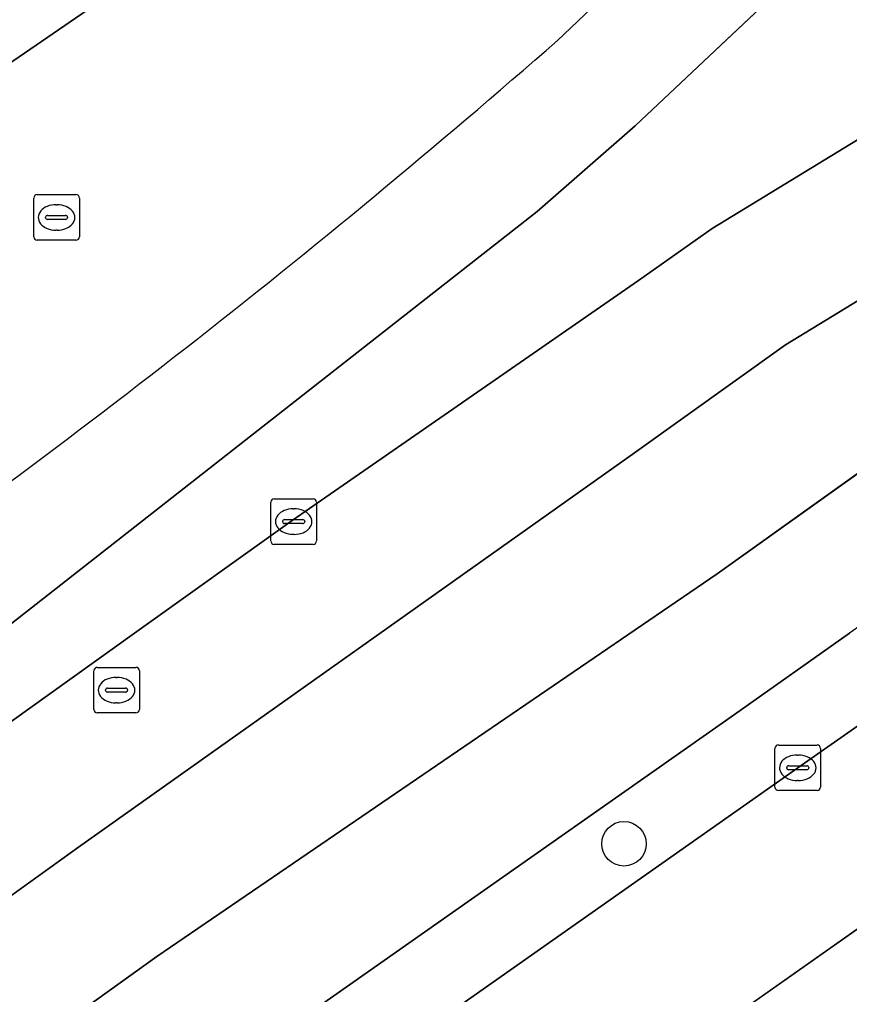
# Model space of a CAD drawing. Extents: x 157445 to 158888, y 383061 to 384688.
# Drawn here: x 158360.88 to 158379.11, y 383492.07 to 383513.48 of the extents above; entities that cross this region are included whole.
import ezdxf

# ---------------------------------------------------------------- set-up
doc = ezdxf.new("R2010")
doc.units = 0
for name, color, linetype in [('IMGEO_Berm_groen', 7, 'Continuous'), ('IMGEO_Boom', 7, 'Continuous'), ('IMGEO_Fietspad_gesloten', 7, 'Continuous'), ('IMGEO_Groenvoorziening', 7, 'Continuous'), ('IMGEO_Haag', 7, 'Continuous'), ('IMGEO_Kolk', 7, 'Continuous'), ('IMGEO_OVBaan_gesloten', 7, 'Continuous'), ('IMGEO_Rijbaan_regionaal_gesloten', 7, 'Continuous'), ('IMGEO_Rioolput', 7, 'Continuous'), ('IMGEO_Voetpad_open', 7, 'Continuous')]:
    doc.layers.add(name, color=color, linetype=linetype)

msp = doc.modelspace()

# ---------------------------------------------------------------- linework, layer by layer
at = {"layer": 'IMGEO_Berm_groen'}
for points in [[(158372.512, 383520.649), (158353.845, 383507.839)], [(158372.695, 383513.018), (158378.92, 383518.936)]]:
    msp.add_lwpolyline(points, dxfattribs=at)
msp.add_arc((158247.248, 383656.341), 190.469, 304.83285, 311.19479, dxfattribs=at)
at = {"layer": 'IMGEO_Boom'}
msp.add_circle((158374.158, 383495.376), 0.489, dxfattribs=at)
at = {"layer": 'IMGEO_Fietspad_gesloten'}
for points in [[(158352.76, 383494.678), (158355.478, 383496.613), (158357.259, 383497.791), (158360.429, 383500), (158372.248, 383509.263), (158374.404, 383511.146), (158380.556, 383516.939), (158382.666, 383518.924), (158382.786, 383519.037), (158385.186, 383520.921), (158400.504, 383531.525), (158500, 383599.794), (158509.882, 383606.575), (158524.995, 383616.939), (158597.382, 383666.576), (158618.032, 383680.773)], [(158378.92, 383518.936), (158372.695, 383513.018)]]:
    msp.add_lwpolyline(points, dxfattribs=at)
msp.add_arc((158247.248, 383656.341), 190.469, 304.83285, 311.19479, dxfattribs=at)
at = {"layer": 'IMGEO_Groenvoorziening'}
for points in [[(158380.556, 383516.939), (158374.404, 383511.146), (158372.248, 383509.263), (158360.429, 383500)], [(158357.586, 383495.836), (158363.406, 383500), (158366.866, 383502.475), (158374.476, 383507.747), (158376.096, 383508.887), (158379.72, 383511.099)], [(158362.642, 383486.251), (158363.682, 383486.991), (158377.975, 383497.045), (158382.199, 383500), (158384.32, 383501.484)], [(158379.111, 383500), (158376.587, 383498.219), (158361.663, 383487.739)]]:
    msp.add_lwpolyline(points, dxfattribs=at)
msp.add_arc((160501.337, 380488.8), 3683.907, 124.843967, 125.175324, dxfattribs=at)
at = {"layer": 'IMGEO_Haag'}
for points in [[(158380.556, 383516.939), (158374.404, 383511.146), (158372.248, 383509.263), (158360.429, 383500)], [(158357.586, 383495.836), (158363.406, 383500), (158366.866, 383502.475), (158374.476, 383507.747), (158376.096, 383508.887), (158379.72, 383511.099)], [(158362.642, 383486.251), (158363.682, 383486.991), (158377.975, 383497.045), (158382.199, 383500), (158384.32, 383501.484)], [(158379.111, 383500), (158376.587, 383498.219), (158361.663, 383487.739)]]:
    msp.add_lwpolyline(points, dxfattribs=at)
msp.add_arc((160501.337, 380488.8), 3683.907, 124.843967, 125.175324, dxfattribs=at)
at = {"layer": 'IMGEO_Kolk'}
for p, q in [((158366.402, 383502.026), (158366.402, 383502.878)), ((158366.477, 383502.952), (158367.329, 383502.952)), ((158367.403, 383502.878), (158367.403, 383502.026)), ((158366.89, 383502.732), (158366.915, 383502.732)), ((158366.661, 383502.446), (158366.661, 383502.458)), ((158367.099, 383502.409), (158366.701, 383502.409)), ((158366.704, 383502.495), (158367.102, 383502.495)), ((158367.145, 383502.458), (158367.145, 383502.446)), ((158366.913, 383502.172), (158366.888, 383502.172)), ((158367.329, 383501.952), (158366.477, 383501.952)), ((158377.474, 383496.62), (158377.474, 383497.472)), ((158377.549, 383497.546), (158378.401, 383497.546)), ((158378.475, 383497.472), (158378.475, 383496.62)), ((158377.962, 383497.326), (158377.987, 383497.326)), ((158377.733, 383497.04), (158377.733, 383497.052)), ((158377.776, 383497.089), (158378.174, 383497.089)), ((158378.217, 383497.052), (158378.217, 383497.04)), ((158378.171, 383497.003), (158377.773, 383497.003)), ((158377.985, 383496.766), (158377.96, 383496.766)), ((158378.401, 383496.546), (158377.549, 383496.546))]:
    msp.add_line(p, q, dxfattribs=at)
for points in [[(158366.402, 383502.026), (158366.402, 383502.878)], [(158366.477, 383502.952), (158367.329, 383502.952)], [(158367.403, 383502.878), (158367.403, 383502.026)], [(158367.329, 383501.952), (158366.477, 383501.952)], [(158377.474, 383496.62), (158377.474, 383497.472)], [(158377.549, 383497.546), (158378.401, 383497.546)], [(158378.475, 383497.472), (158378.475, 383496.62)], [(158378.401, 383496.546), (158377.549, 383496.546)]]:
    msp.add_lwpolyline(points, dxfattribs=at)
for centre, radius, start, end in [((158366.479, 383502.876), 0.0765, 91.552, 178.448), ((158366.479, 383502.876), 0.0765, 91.552, 178.448), ((158367.327, 383502.876), 0.0765, 1.552, 88.448), ((158367.327, 383502.876), 0.0765, 1.552, 88.448), ((158366.701, 383502.455), 0.0403, 85.8775, 175.7526), ((158366.698, 383502.445), 0.0366, 178.938, 274.7102), ((158367.102, 383502.452), 0.043, 264.8664, 352.4533), ((158367.106, 383502.457), 0.0386, 1.7309, 96.639), ((158366.479, 383502.028), 0.0765, 181.552, 268.448), ((158366.479, 383502.028), 0.0765, 181.552, 268.448), ((158367.327, 383502.028), 0.0765, 271.552, 358.448), ((158367.327, 383502.028), 0.0765, 271.552, 358.448), ((158377.551, 383497.47), 0.0765, 91.552, 178.448), ((158377.551, 383497.47), 0.0765, 91.552, 178.448), ((158378.399, 383497.47), 0.0765, 1.552, 88.448), ((158378.399, 383497.47), 0.0765, 1.552, 88.448), ((158377.773, 383497.049), 0.0403, 85.8775, 175.7526), ((158377.77, 383497.039), 0.0366, 178.938, 274.7102), ((158378.174, 383497.046), 0.043, 264.8664, 352.4533), ((158378.178, 383497.051), 0.0386, 1.7309, 96.639), ((158377.551, 383496.622), 0.0765, 181.552, 268.448), ((158377.551, 383496.622), 0.0765, 181.552, 268.448), ((158378.399, 383496.622), 0.0765, 271.552, 358.448), ((158378.399, 383496.622), 0.0765, 271.552, 358.448)]:
    msp.add_arc(centre, radius, start, end, dxfattribs=at)
for centre, major_axis, ratio, start_param, end_param in [((158366.889, 383502.452), (-0.387, 0.002), 0.722429, 4.712389, 7.853982), ((158366.914, 383502.452), (-0.39, 0.002), 0.717154, 1.570796, 4.712389), ((158377.961, 383497.046), (-0.387, 0.002), 0.722429, 4.712389, 7.853982), ((158377.986, 383497.046), (-0.39, 0.002), 0.717154, 1.570796, 4.712389)]:
    msp.add_ellipse(centre, major_axis=major_axis, ratio=ratio, start_param=start_param, end_param=end_param, dxfattribs=at)
at = {"layer": 'IMGEO_OVBaan_gesloten'}
msp.add_lwpolyline([(158365.354, 383481.561), (158416.544, 383517.531), (158540.809, 383602.111), (158637.817, 383668.138), (158680.904, 383697.465), (158679.946, 383698.882), (158664, 383688.121), (158644.308, 383674.664), (158621.572, 383659.17), (158604.504, 383647.519), (158583.825, 383633.453), (158564.93, 383620.521), (158541.858, 383604.776), (158522.166, 383591.424), (158504.867, 383579.604), (158484.965, 383566.084), (158464.958, 383552.48), (158446.358, 383539.779), (158428.975, 383527.938), (158408.443, 383513.852), (158386.987, 383498.925), (158364.353, 383482.998), (158364.367, 383482.977)], close=True, dxfattribs=at)
msp.add_lwpolyline([(158404.055, 383515.07), (158399.159, 383511.657), (158394.275, 383508.226), (158394.127, 383508.417), (158391.488, 383506.524), (158384.32, 383501.484), (158382.199, 383500), (158377.975, 383497.045), (158363.682, 383486.991), (158362.642, 383486.251), (158362.291, 383486.005), (158364.332, 383483.027), (158364.353, 383482.998), (158386.987, 383498.925), (158408.443, 383513.852), (158428.975, 383527.938), (158446.358, 383539.779), (158464.958, 383552.48), (158484.965, 383566.084), (158504.867, 383579.604), (158522.166, 383591.424), (158541.858, 383604.776)], dxfattribs=at)
at = {"layer": 'IMGEO_Rijbaan_regionaal_gesloten'}
for points in [[(158532.907, 383605.325), (158542.718, 383612.011), (158649.601, 383684.834), (158659.584, 383691.635), (158676.506, 383703.162), (158676.85, 383703.4), (158675.249, 383705.727), (158419.62, 383531.385), (158396.6, 383515.895), (158392.975, 383513.826), (158381.801, 383508.832), (158377.704, 383506.331), (158374.335, 383503.923), (158362.176, 383495.3), (158357.947, 383492.263), (158359.626, 383489.838), (158363.896, 383492.904), (158376.206, 383501.305), (158380.823, 383504.604), (158383.416, 383506.187), (158388.341, 383508.475), (158396.561, 383512.223), (158399.682, 383514.393), (158402.806, 383516.561)], [(158401.509, 383522.775), (158398.999, 383521.064), (158396.311, 383519.274), (158392.334, 383516.949), (158386.367, 383514.043), (158386.117, 383513.939), (158383.577, 383512.885), (158381.75, 383512.082), (158379.72, 383511.099), (158376.096, 383508.887), (158374.476, 383507.747), (158366.866, 383502.475), (158363.406, 383500), (158357.586, 383495.836), (158356.579, 383495.148), (158356.154, 383494.854), (158357.947, 383492.263), (158362.176, 383495.3), (158374.335, 383503.923), (158377.704, 383506.331), (158381.801, 383508.832), (158392.975, 383513.826), (158396.6, 383515.895), (158419.62, 383531.385)], [(158396.561, 383512.223), (158388.341, 383508.475), (158383.416, 383506.187), (158380.823, 383504.604), (158376.206, 383501.305), (158363.896, 383492.904), (158359.626, 383489.838), (158361.269, 383487.463), (158361.663, 383487.739), (158376.587, 383498.219), (158379.111, 383500)]]:
    msp.add_lwpolyline(points, dxfattribs=at)
msp.add_arc((160501.337, 380488.8), 3683.907, 124.843967, 125.175324, dxfattribs=at)
at = {"layer": 'IMGEO_Rioolput'}
for p, q in [((158361.194, 383508.706), (158361.194, 383509.558)), ((158361.269, 383509.632), (158362.121, 383509.632)), ((158362.195, 383509.558), (158362.195, 383508.706)), ((158361.682, 383509.412), (158361.707, 383509.412)), ((158361.453, 383509.126), (158361.453, 383509.138)), ((158361.891, 383509.089), (158361.493, 383509.089)), ((158361.496, 383509.175), (158361.894, 383509.175)), ((158361.937, 383509.138), (158361.937, 383509.126)), ((158361.705, 383508.852), (158361.68, 383508.852)), ((158362.121, 383508.632), (158361.269, 383508.632)), ((158362.512, 383498.325), (158362.512, 383499.177)), ((158362.587, 383499.251), (158363.439, 383499.251)), ((158363.513, 383499.177), (158363.513, 383498.325)), ((158363, 383499.031), (158363.025, 383499.031)), ((158362.771, 383498.745), (158362.771, 383498.757)), ((158362.814, 383498.794), (158363.212, 383498.794)), ((158363.255, 383498.757), (158363.255, 383498.745)), ((158363.209, 383498.708), (158362.811, 383498.708)), ((158363.023, 383498.471), (158362.998, 383498.471)), ((158363.439, 383498.251), (158362.587, 383498.251))]:
    msp.add_line(p, q, dxfattribs=at)
for points in [[(158361.194, 383508.706), (158361.194, 383509.558)], [(158361.269, 383509.632), (158362.121, 383509.632)], [(158362.195, 383509.558), (158362.195, 383508.706)], [(158362.121, 383508.632), (158361.269, 383508.632)], [(158362.512, 383498.325), (158362.512, 383499.177)], [(158362.587, 383499.251), (158363.439, 383499.251)], [(158363.513, 383499.177), (158363.513, 383498.325)], [(158363.439, 383498.251), (158362.587, 383498.251)]]:
    msp.add_lwpolyline(points, dxfattribs=at)
for centre, radius, start, end in [((158361.271, 383509.556), 0.0765, 91.552, 178.448), ((158361.271, 383509.556), 0.0765, 91.552, 178.448), ((158362.119, 383509.556), 0.0765, 1.552, 88.448), ((158362.119, 383509.556), 0.0765, 1.552, 88.448), ((158361.493, 383509.135), 0.0403, 85.8775, 175.7526), ((158361.49, 383509.125), 0.0366, 178.938, 274.7102), ((158361.894, 383509.132), 0.043, 264.8664, 352.4533), ((158361.898, 383509.137), 0.0386, 1.7309, 96.639), ((158361.271, 383508.708), 0.0765, 181.552, 268.448), ((158361.271, 383508.708), 0.0765, 181.552, 268.448), ((158362.119, 383508.708), 0.0765, 271.552, 358.448), ((158362.119, 383508.708), 0.0765, 271.552, 358.448), ((158362.589, 383499.175), 0.0765, 91.552, 178.448), ((158362.589, 383499.175), 0.0765, 91.552, 178.448), ((158363.437, 383499.175), 0.0765, 1.552, 88.448), ((158363.437, 383499.175), 0.0765, 1.552, 88.448), ((158362.811, 383498.754), 0.0403, 85.8775, 175.7526), ((158362.808, 383498.744), 0.0366, 178.938, 274.7102), ((158363.212, 383498.751), 0.043, 264.8664, 352.4533), ((158363.216, 383498.756), 0.0386, 1.7309, 96.639), ((158362.589, 383498.327), 0.0765, 181.552, 268.448), ((158362.589, 383498.327), 0.0765, 181.552, 268.448), ((158363.437, 383498.327), 0.0765, 271.552, 358.448), ((158363.437, 383498.327), 0.0765, 271.552, 358.448)]:
    msp.add_arc(centre, radius, start, end, dxfattribs=at)
for centre, major_axis, ratio, start_param, end_param in [((158361.681, 383509.132), (-0.387, 0.002), 0.722429, 4.712389, 7.853982), ((158361.706, 383509.132), (-0.39, 0.002), 0.717154, 1.570796, 4.712389), ((158362.999, 383498.751), (-0.387, 0.002), 0.722429, 4.712389, 7.853982), ((158363.024, 383498.751), (-0.39, 0.002), 0.717154, 1.570796, 4.712389)]:
    msp.add_ellipse(centre, major_axis=major_axis, ratio=ratio, start_param=start_param, end_param=end_param, dxfattribs=at)
at = {"layer": 'IMGEO_Voetpad_open'}
msp.add_lwpolyline([(158353.845, 383507.839), (158372.512, 383520.649)], dxfattribs=at)

doc.saveas('drawing.dxf')
